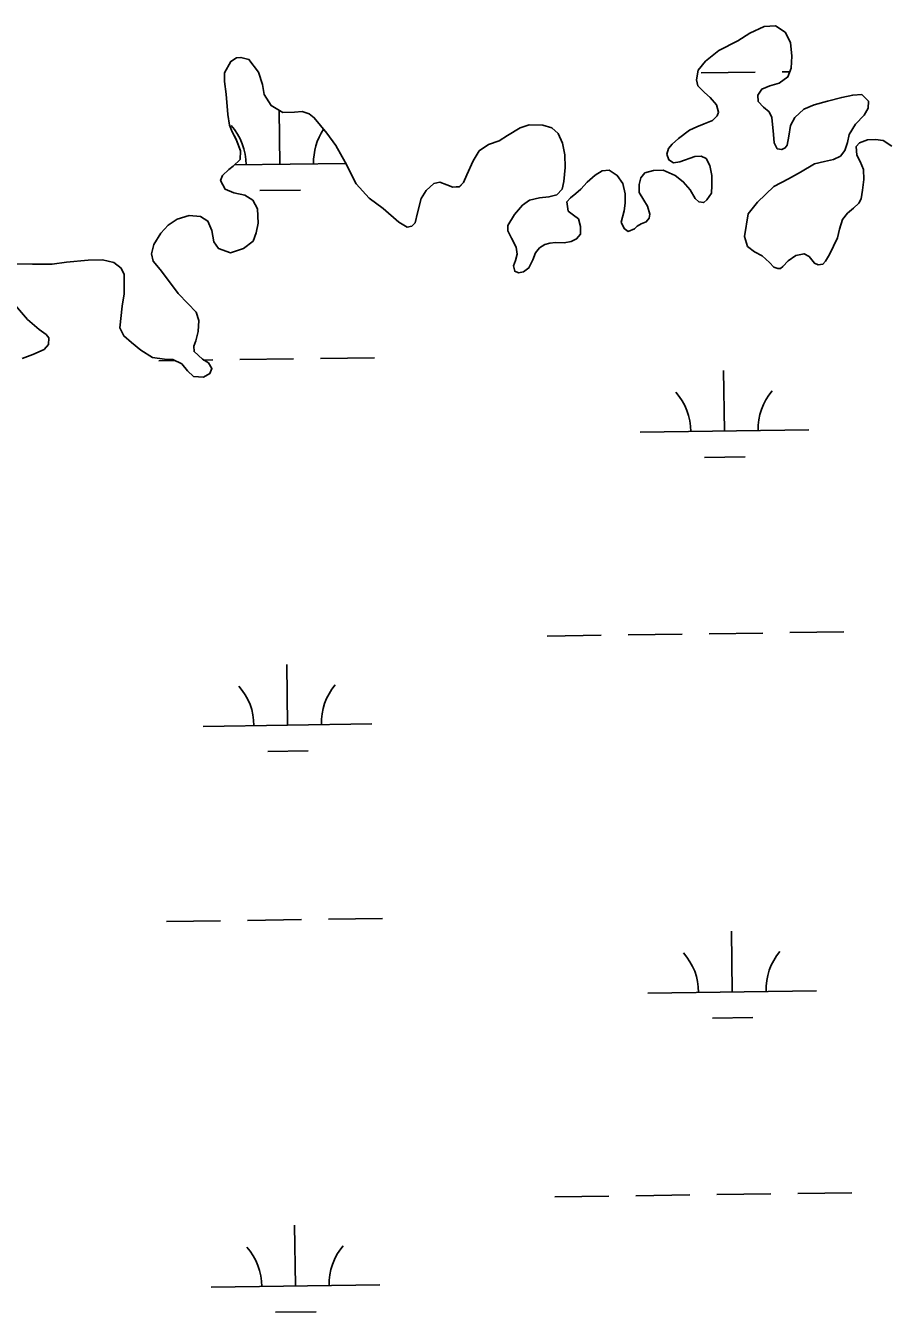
# Model space of a CAD drawing. Extents: x 3767014 to 3805179, y 361544 to 387384.
# Drawn here: x 3781551 to 3782063, y 368146 to 368909 of the extents above; entities that cross this region are included whole.
import ezdxf

# ---------------------------------------------------------------- set-up
doc = ezdxf.new("R2010")
doc.units = 0
doc.layers.add('V-TOPO-SHOR', color=7, linetype='Continuous')
doc.layers.add('V-WETL-SWMP', color=7, linetype='Continuous')

msp = doc.modelspace()

# ---------------------------------------------------------------- linework, layer by layer
at = {"layer": 'V-TOPO-SHOR'}
for points in [[(3782024.47, 368828.208), (3782029.893, 368829.412), (3782034.028, 368831.462), (3782036.672, 368834.837), (3782038.112, 368839.546), (3782039.263, 368844.248), (3782043.004, 368850.376), (3782048.032, 368855.758), (3782050.367, 368859.807), (3782050.553, 368863.999), (3782046.756, 368867.992), (3782041.313, 368867.665), (3782034.825, 368866.237), (3782026.409, 368863.984), (3782018.478, 368861.941), (3782012.213, 368859.352), (3782006.982, 368854.355), (3782004.473, 368849.521), (3782003.458, 368843.363), (3782002.421, 368837.983), (3782001.295, 368836.3), (3781999.177, 368835.274), (3781996.537, 368835.794), (3781994.696, 368839.349), (3781994.285, 368844.209), (3781993.256, 368854.308), (3781991.712, 368857.677), (3781988.333, 368860.513), (3781985.234, 368863.747), (3781984.944, 368867.634), (3781987.387, 368871.2), (3781992.11, 368873.166), (3781997.719, 368874.667), (3782002.884, 368878.396), (3782004.797, 368883.703), (3782005.207, 368890.819), (3782004.328, 368898.78), (3782001.156, 368905.03), (3781995.513, 368908.784), (3781988.806, 368908.328), (3781980.239, 368904.416), (3781973.243, 368899.861), (3781961.897, 368894.129), (3781953.976, 368887.704), (3781949.628, 368882.437), (3781948.602, 368876.668), (3781949.466, 368873.184), (3781953.46, 368869.193), (3781956.845, 368866.161), (3781960.556, 368861.775), (3781961.732, 368857.521), (3781961.009, 368855.262), (3781958.154, 368852.565), (3781953.234, 368850.691), (3781948.901, 368848.831), (3781944.471, 368846.773), (3781937.973, 368841.942), (3781934.262, 368838.442), (3781931.984, 368836.05), (3781930.999, 368832.519), (3781932.253, 368829.144), (3781934.921, 368827.456), (3781938.704, 368828.038), (3781947.582, 368831.274), (3781951.471, 368831.468), (3781954.428, 368829.984), (3781956.575, 368825.851), (3781957.789, 368820.038), (3781957.74, 368814.097), (3781957.468, 368809.42), (3781954.836, 368805.557), (3781952.931, 368803.855), (3781950.095, 368804.369), (3781947.807, 368806.358), (3781944.858, 368811.443), (3781940.846, 368816.213), (3781936.08, 368819.989), (3781928.898, 368823.024), (3781923.256, 368822.885), (3781918.031, 368821.491), (3781915.67, 368818.609), (3781914.697, 368814.593), (3781914.716, 368809.919), (3781917.456, 368805.412), (3781919.592, 368801.668), (3781920.972, 368797.029), (3781920.643, 368794.588), (3781918.844, 368792.497), (3781915.758, 368791.35), (3781913.554, 368789.935), (3781911.939, 368788.335), (3781908.18, 368786.783), (3781905.803, 368788.477), (3781904.054, 368792.231), (3781905.737, 368798.989), (3781906.405, 368803.484), (3781906.362, 368809.131), (3781904.949, 368815.131), (3781901.713, 368820.016), (3781896.964, 368823.113), (3781892.689, 368822.713)], [(3781892.689, 368822.713), (3781888.565, 368820.178), (3781883.895, 368816.072), (3781880.01, 368811.789), (3781877.153, 368809.188), (3781874.001, 368806.774), (3781871.822, 368804.285), (3781872.639, 368798.854), (3781875.816, 368796.4), (3781878.595, 368794.23), (3781879.969, 368789.785), (3781879.791, 368785.206), (3781877.526, 368782.327), (3781874.253, 368780.784), (3781870.182, 368780.1), (3781865.117, 368780.17), (3781861.717, 368779.892), (3781858.818, 368779.042), (3781855.557, 368777.012), (3781853.294, 368774.036), (3781851.545, 368769.905), (3781849.325, 368765.177), (3781846.077, 368762.76), (3781843.068, 368762.295), (3781840.908, 368763.118), (3781840.146, 368766.41), (3781841.334, 368769.555), (3781842.407, 368773.379), (3781841.723, 368777.45), (3781839.056, 368782.837), (3781836.711, 368787.16), (3781836.828, 368790.279), (3781840.756, 368796.802), (3781845.585, 368802.372), (3781849.7, 368805.297), (3781855.602, 368806.708), (3781861.14, 368807.234), (3781865.783, 368808.42), (3781868.908, 368811.906), (3781870.063, 368816.411), (3781870.735, 368824.704), (3781870.551, 368832.195), (3781869.211, 368839.075), (3781866.635, 368844.852), (3781862.85, 368848.264), (3781857.46, 368849.786), (3781849.374, 368849.974), (3781844.062, 368848.287), (3781836.58, 368843.72), (3781831.598, 368840.482), (3781825.419, 368838.382), (3781819.867, 368834.547), (3781816.313, 368828.616), (3781812.428, 368820.344), (3781810.499, 368815.719), (3781808.222, 368813.325), (3781804.142, 368812.934), (3781800.695, 368814.505), (3781796.569, 368816.057), (3781792.89, 368815.187), (3781788.415, 368811.085), (3781785.417, 368806.337), (3781783.195, 368797.814), (3781781.878, 368791.94), (3781779.884, 368789.943), (3781777.172, 368789.388), (3781772.234, 368792.188), (3781762.883, 368800.329), (3781754.648, 368806.55), (3781746.943, 368815.025), (3781740.296, 368827.907), (3781734.895, 368837.705), (3781729.556, 368844.971), (3781722.025, 368854.23), (3781719.048, 368856.493), (3781714.923, 368857.949), (3781710.262, 368857.541), (3781703.452, 368857.275), (3781696.536, 368861.388), (3781692.383, 368867.906), (3781691.258, 368874.011), (3781688.938, 368881.255), (3781683.3, 368888.806), (3781678.501, 368889.955), (3781675.974, 368889.795), (3781672.622, 368887.569), (3781668.7, 368880.756), (3781668.823, 368875.793), (3781669.789, 368868.224), (3781670.866, 368856.081), (3781671.8, 368849.874), (3781673.359, 368845.919), (3781675.708, 368841.401), (3781678.215, 368834.553), (3781678.145, 368829.488), (3781673.865, 368825.39), (3781671.378, 368823.577), (3781667.672, 368819.883), (3781666.478, 368817.03), (3781669.234, 368811.84), (3781674.348, 368809.729)], [(3782064.455, 368837.276), (3782059.405, 368840.754), (3782054.813, 368841.321), (3782050.05, 368841.106), (3782045.224, 368839.333), (3782043.328, 368837.242), (3782043.654, 368831.993), (3782045.792, 368828.249), (3782047.662, 368823.426), (3782047.903, 368817.591), (3782047.182, 368811.343), (3782046.238, 368806.159), (3782044.841, 368803.593), (3782041.802, 368800.501), (3782038.271, 368797.59), (3782035.251, 368793.816), (3782033.543, 368788.028), (3782032.205, 368783.031), (3782027.485, 368773.178), (3782025.054, 368769.127), (3782023.636, 368767.339), (3782020.823, 368766.979), (3782018.559, 368767.993), (3782015.444, 368771.908), (3782012.483, 368773.489), (3782007.541, 368772.588), (3782002.95, 368769.262), (3781999.816, 368766.07), (3781998.389, 368764.769), (3781996.828, 368764.828), (3781994.569, 368765.65), (3781991.97, 368768.408), (3781987.592, 368772.291), (3781982.955, 368774.708), (3781978.982, 368777.919), (3781977.184, 368783.717), (3781979.381, 368797.205), (3781984.858, 368804.156), (3781994.561, 368813.354), (3782003.109, 368818.042), (3782010.312, 368822.017), (3782018.662, 368826.895), (3782024.47, 368828.208)], [(3781674.348, 368809.729), (3781680.812, 368808.234), (3781685.655, 368805.238), (3781688.309, 368800.24), (3781688.813, 368791.686), (3781687.496, 368785.909), (3781685.766, 368781.096), (3781680.033, 368776.67), (3781672.306, 368774.143), (3781665.138, 368776.594), (3781662.511, 368780.52), (3781661.274, 368787.305), (3781658.992, 368792.896), (3781654.642, 368795.612), (3781647.912, 368796.126), (3781640.66, 368794.099), (3781635.393, 368790.562), (3781631.033, 368785.78), (3781626.82, 368778.958), (3781625.495, 368773.473), (3781626.478, 368769.117), (3781630.59, 368764.253), (3781636.13, 368756.796), (3781641.263, 368750.011), (3781647.054, 368744.117), (3781651.953, 368738.884), (3781653.633, 368733.961), (3781653.213, 368727.33), (3781651.787, 368721.939), (3781650.601, 368718.796), (3781650.78, 368715.49), (3781655.662, 368710.937), (3781659.318, 368708.787), (3781661.347, 368705.43), (3781660.155, 368702.481), (3781656.315, 368700.245), (3781650.46, 368700.781), (3781646.876, 368704.003), (3781643.46, 368708.3), (3781638.238, 368710.896), (3781633.267, 368711.066), (3781626.136, 368712.058), (3781619.12, 368716.266), (3781613.553, 368720.899), (3781609.076, 368724.78), (3781606.717, 368729.687), (3781608.054, 368742.473), (3781609.238, 368749.804), (3781609.345, 368761.197), (3781607.499, 368764.949), (3781603.229, 368768.349), (3781596.477, 368769.836), (3781588.006, 368769.822), (3781575.09, 368768.529), (3781566.549, 368767.442), (3781554.966, 368767.352), (3781545.517, 368767.604)], [(3781544.962, 368742.765), (3781552.078, 368734.471), (3781558.939, 368728.702), (3781563.105, 368725.591), (3781564.708, 368723.684), (3781564.514, 368719.785), (3781561.862, 368716.799), (3781555.22, 368713.715), (3781548.754, 368711.413)]]:
    msp.add_lwpolyline(points, dxfattribs=at)
at = {"layer": 'V-WETL-SWMP'}
for p, q in [((3781951.457, 368880.772), (3781983.454, 368881.216)), ((3781999.453, 368881.439), (3782004.004, 368881.502)), ((3781701.594, 368826.554), (3781701.148, 368858.645)), ((3781674.69, 368826.18), (3781740.714, 368827.098)), ((3781689.81, 368810.958), (3781713.807, 368811.291)), ((3781629.797, 368710.114), (3781639.538, 368710.249)), ((3781656.433, 368710.484), (3781661.793, 368710.558)), ((3781677.792, 368710.78), (3781709.789, 368711.225)), ((3781725.787, 368711.447), (3781757.784, 368711.892)), ((3781965.253, 368668.339), (3781964.753, 368704.336)), ((3781915.258, 368667.645), (3782015.248, 368669.034)), ((3781953.469, 368652.743), (3781977.466, 368653.076)), ((3781860.087, 368546.796), (3781892.084, 368547.24)), ((3781908.083, 368547.462), (3781940.08, 368547.907)), ((3781956.078, 368548.129), (3781988.075, 368548.574)), ((3782004.073, 368548.796), (3782036.07, 368549.24)), ((3781706.215, 368493.911), (3781705.715, 368529.908)), ((3781656.22, 368493.217), (3781756.21, 368494.606)), ((3781694.43, 368478.315), (3781718.428, 368478.648)), ((3781634.417, 368377.471), (3781666.414, 368377.915)), ((3781682.413, 368378.137), (3781714.41, 368378.582)), ((3781730.408, 368378.804), (3781762.405, 368379.249)), ((3781969.874, 368335.696), (3781969.374, 368371.693)), ((3781919.879, 368335.002), (3782019.869, 368336.391)), ((3781958.089, 368320.1), (3781982.087, 368320.433)), ((3781864.708, 368214.153), (3781896.705, 368214.597)), ((3781912.703, 368214.819), (3781944.7, 368215.264)), ((3781960.699, 368215.486), (3781992.696, 368215.931)), ((3782008.694, 368216.153), (3782040.691, 368216.597)), ((3781710.836, 368161.268), (3781710.336, 368197.265)), ((3781660.841, 368160.574), (3781760.831, 368161.963)), ((3781699.051, 368145.672), (3781723.049, 368146.006))]:
    msp.add_line(p, q, dxfattribs=at)
for points in [[(3781904.949, 368815.131), (3781906.362, 368809.13), (3781906.404, 368803.484), (3781905.737, 368798.99), (3781904.054, 368792.23), (3781905.802, 368788.477), (3781908.18, 368786.783), (3781911.938, 368788.336), (3781913.554, 368789.934), (3781915.758, 368791.351), (3781918.845, 368792.498), (3781920.643, 368794.587), (3781920.973, 368797.029), (3781919.592, 368801.668), (3781917.455, 368805.412), (3781914.715, 368809.92), (3781914.697, 368814.593), (3781915.669, 368818.609), (3781918.032, 368821.49), (3781923.255, 368822.885), (3781928.898, 368823.024), (3781936.08, 368819.989), (3781940.846, 368816.212), (3781944.858, 368811.444), (3781947.807, 368806.357), (3781950.095, 368804.369), (3781952.931, 368803.855), (3781954.836, 368805.557), (3781957.467, 368809.419), (3781957.741, 368814.098), (3781957.789, 368820.038), (3781956.574, 368825.85), (3781954.428, 368829.983), (3781951.471, 368831.468), (3781947.581, 368831.274), (3781938.704, 368828.037), (3781934.922, 368827.457), (3781932.252, 368829.143), (3781931, 368832.52), (3781931.984, 368836.049), (3781934.261, 368838.442), (3781937.972, 368841.941), (3781944.472, 368846.774), (3781948.9, 368848.831), (3781953.235, 368850.69), (3781958.154, 368852.564), (3781961.008, 368855.263), (3781961.731, 368857.52), (3781960.555, 368861.775), (3781956.845, 368866.162), (3781953.46, 368869.193), (3781949.467, 368873.184), (3781948.602, 368876.667), (3781949.628, 368882.437), (3781953.976, 368887.704), (3781961.898, 368894.13), (3781973.244, 368899.862), (3781980.239, 368904.416), (3781988.807, 368908.327), (3781995.513, 368908.785), (3782001.155, 368905.03), (3782004.327, 368898.78), (3782005.206, 368890.819), (3782004.797, 368883.702), (3782002.884, 368878.397), (3781997.719, 368874.667), (3781992.109, 368873.166), (3781987.387, 368871.2), (3781984.944, 368867.634), (3781985.235, 368863.747), (3781988.333, 368860.514), (3781991.713, 368857.677), (3781993.256, 368854.307), (3781994.285, 368844.208), (3781994.697, 368839.35), (3781996.537, 368835.793), (3781999.178, 368835.274), (3782001.295, 368836.3), (3782002.421, 368837.983), (3782003.457, 368843.363), (3782004.473, 368849.522), (3782006.982, 368854.354), (3782012.213, 368859.351), (3782018.478, 368861.94), (3782026.41, 368863.985), (3782034.825, 368866.238), (3782041.312, 368867.664), (3782046.756, 368867.993), (3782050.554, 368863.998), (3782050.366, 368859.807), (3782048.032, 368855.757), (3782043.005, 368850.376), (3782039.262, 368844.248), (3782038.112, 368839.546), (3782036.671, 368834.837), (3782034.028, 368831.462), (3782029.893, 368829.413), (3782024.471, 368828.208), (3782018.662, 368826.896), (3782010.312, 368822.017), (3782003.109, 368818.042)], [(3781667.672, 368819.883), (3781671.378, 368823.577), (3781673.865, 368825.39), (3781678.144, 368829.488), (3781678.214, 368834.552), (3781675.708, 368841.402), (3781673.358, 368845.92), (3781671.8, 368849.873), (3781670.867, 368856.081), (3781669.789, 368868.224), (3781668.823, 368875.794), (3781668.7, 368880.756), (3781672.621, 368887.57), (3781675.974, 368889.795), (3781678.501, 368889.955), (3781683.3, 368888.807), (3781688.938, 368881.256), (3781691.259, 368874.011), (3781692.383, 368867.906), (3781696.536, 368861.388), (3781703.452, 368857.275), (3781710.261, 368857.541), (3781714.924, 368857.948), (3781719.048, 368856.492), (3781722.025, 368854.229), (3781729.555, 368844.971), (3781734.895, 368837.704), (3781740.296, 368827.907), (3781746.943, 368815.026), (3781754.648, 368806.551), (3781762.883, 368800.329), (3781772.235, 368792.188), (3781777.172, 368789.389), (3781779.884, 368789.943), (3781781.879, 368791.939), (3781783.195, 368797.813), (3781785.418, 368806.338), (3781788.416, 368811.085), (3781792.891, 368815.187), (3781796.569, 368816.057), (3781800.696, 368814.504), (3781804.142, 368812.934), (3781808.221, 368813.326), (3781810.499, 368815.719), (3781812.429, 368820.343), (3781816.314, 368828.616), (3781819.867, 368834.546), (3781825.419, 368838.382), (3781831.598, 368840.482), (3781836.58, 368843.72), (3781844.061, 368848.286), (3781849.374, 368849.975), (3781857.459, 368849.785), (3781862.851, 368848.263), (3781866.635, 368844.852), (3781869.212, 368839.074), (3781870.55, 368832.195), (3781870.735, 368824.703), (3781870.064, 368816.411), (3781868.909, 368811.905), (3781865.783, 368808.42), (3781861.139, 368807.234), (3781855.602, 368806.708), (3781849.699, 368805.297), (3781845.585, 368802.372), (3781840.757, 368796.801), (3781836.829, 368790.278), (3781836.711, 368787.16), (3781839.057, 368782.837), (3781841.722, 368777.451), (3781842.406, 368773.379), (3781841.333, 368769.555), (3781840.145, 368766.41), (3781840.907, 368763.119), (3781843.069, 368762.296), (3781846.076, 368762.76), (3781849.326, 368765.177), (3781851.546, 368769.905), (3781853.294, 368774.037), (3781855.557, 368777.013), (3781858.817, 368779.041), (3781861.717, 368779.892), (3781865.117, 368780.17), (3781870.181, 368780.101), (3781874.254, 368780.785), (3781877.526, 368782.326), (3781879.791, 368785.206), (3781879.97, 368789.786), (3781878.595, 368794.23), (3781875.815, 368796.401), (3781872.639, 368798.854), (3781871.823, 368804.285), (3781874.001, 368806.773), (3781877.154, 368809.188), (3781880.011, 368811.789), (3781883.896, 368816.072), (3781888.565, 368820.178), (3781892.689, 368822.714), (3781896.963, 368823.112), (3781901.713, 368820.016), (3781904.949, 368815.131)], [(3782003.109, 368818.042), (3781994.56, 368813.353), (3781984.857, 368804.156), (3781979.382, 368797.206), (3781977.184, 368783.717), (3781978.982, 368777.92), (3781982.955, 368774.708), (3781987.591, 368772.291), (3781991.97, 368768.408), (3781994.57, 368765.649), (3781996.829, 368764.828), (3781998.388, 368764.769), (3781999.816, 368766.07), (3782002.95, 368769.263), (3782007.541, 368772.589), (3782012.484, 368773.49), (3782015.444, 368771.908), (3782018.559, 368767.993), (3782020.823, 368766.978), (3782023.637, 368767.34), (3782025.053, 368769.127), (3782027.485, 368773.179), (3782032.206, 368783.031), (3782033.543, 368788.029), (3782035.25, 368793.815), (3782038.272, 368797.59), (3782041.803, 368800.5), (3782044.842, 368803.593), (3782046.239, 368806.159), (3782047.182, 368811.342), (3782047.903, 368817.591), (3782047.662, 368823.426), (3782045.791, 368828.248), (3782043.654, 368831.992), (3782043.329, 368837.241), (3782045.225, 368839.332), (3782050.049, 368841.106), (3782054.814, 368841.321), (3782059.404, 368840.753), (3782064.455, 368837.276)], [(3781545.516, 368767.604), (3781554.966, 368767.351), (3781566.549, 368767.442), (3781575.09, 368768.529), (3781588.006, 368769.822), (3781596.476, 368769.836), (3781603.23, 368768.348), (3781607.5, 368764.949), (3781609.345, 368761.197), (3781609.237, 368749.804), (3781608.055, 368742.473), (3781606.716, 368729.686), (3781609.077, 368724.78), (3781613.553, 368720.899), (3781619.12, 368716.266), (3781626.136, 368712.058), (3781633.267, 368711.066), (3781638.237, 368710.896), (3781643.461, 368708.299), (3781646.877, 368704.003), (3781650.461, 368700.781), (3781656.316, 368700.244), (3781660.155, 368702.481), (3781661.348, 368705.431), (3781659.318, 368708.788), (3781655.662, 368710.937), (3781650.78, 368715.49), (3781650.601, 368718.795), (3781651.788, 368721.94), (3781653.213, 368727.33), (3781653.633, 368733.961), (3781651.954, 368738.884), (3781647.054, 368744.118), (3781641.262, 368750.011), (3781636.13, 368756.796), (3781630.591, 368764.253), (3781626.479, 368769.117), (3781625.495, 368773.474), (3781626.82, 368778.958), (3781631.033, 368785.78), (3781635.393, 368790.561), (3781640.66, 368794.098), (3781647.912, 368796.127), (3781654.642, 368795.612), (3781658.993, 368792.896), (3781661.273, 368787.305), (3781662.511, 368780.521), (3781665.139, 368776.594), (3781672.307, 368774.143), (3781680.033, 368776.67), (3781685.765, 368781.095), (3781687.496, 368785.909), (3781688.814, 368791.685), (3781688.31, 368800.24), (3781685.656, 368805.237), (3781680.811, 368808.233), (3781674.349, 368809.728), (3781669.234, 368811.841), (3781666.477, 368817.03), (3781667.672, 368819.883)], [(3781548.754, 368711.412), (3781555.22, 368713.714), (3781561.861, 368716.799), (3781564.514, 368719.785), (3781564.709, 368723.684), (3781563.105, 368725.591), (3781558.939, 368728.701), (3781552.079, 368734.471), (3781544.962, 368742.765)]]:
    msp.add_lwpolyline(points, dxfattribs=at)
for centre, start, end in [((3781646.35, 368826.262), 0.024037, 41.567696), ((3781756.825, 368827.796), 146.146671, 181.567693), ((3781910.009, 368668.047), 0.024037, 41.567696), ((3782020.484, 368669.581), 140.024034, 181.567693), ((3781650.971, 368493.619), 0.024037, 41.567696), ((3781761.446, 368495.153), 140.024034, 181.567693), ((3781914.63, 368335.404), 0.024037, 41.567696), ((3782025.105, 368336.938), 140.024034, 181.567693), ((3781655.592, 368160.976), 0.024037, 41.567696), ((3781766.067, 368162.51), 140.024034, 181.567693)]:
    msp.add_arc(centre, 35.246, start, end, dxfattribs=at)

doc.saveas('drawing.dxf')
